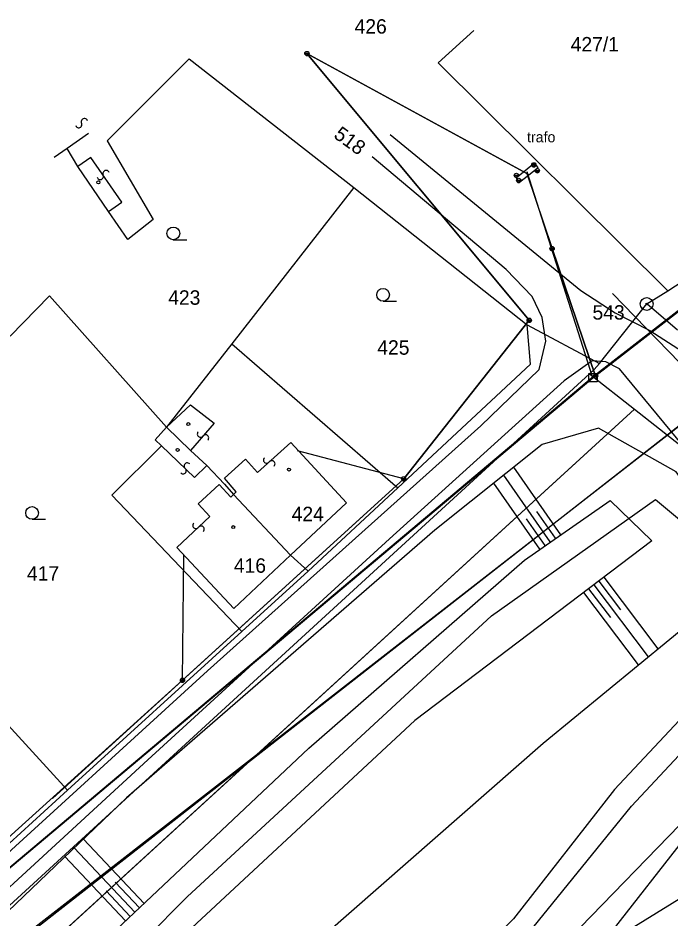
# Model space of a CAD drawing. Extents: x -469926 to -462499, y -1098642 to -1092733.
# Drawn here: x -467771.7 to -467694.8, y -1096936.1 to -1096830 of the extents above; entities that cross this region are included whole.
import ezdxf

# ---------------------------------------------------------------- set-up
doc = ezdxf.new("R2010")
doc.units = 0
for name, color, linetype in [('Vrstva 1', 7, 'Continuous'), ('Vrstva 11', 7, 'Continuous'), ('Vrstva 12', 7, 'Continuous'), ('Vrstva 13', 7, 'Continuous'), ('Vrstva 14', 7, 'Continuous'), ('Vrstva 24', 7, 'Continuous'), ('Vrstva 25', 7, 'Continuous'), ('Vrstva 26', 7, 'Continuous'), ('Vrstva 27', 7, 'Continuous'), ('Vrstva 4', 7, 'Continuous'), ('Vrstva 42', 7, 'Continuous'), ('Vrstva 48', 7, 'Continuous'), ('Vrstva 50', 7, 'Continuous'), ('Vrstva 51', 7, 'Continuous'), ('Vrstva 52', 7, 'Continuous'), ('Vrstva 62', 7, 'Continuous')]:
    doc.layers.add(name, color=color, linetype=linetype)

msp = doc.modelspace()

# ---------------------------------------------------------------- linework, layer by layer
at = {"layer": 'Vrstva 1'}
for p, q in [((-467717.93, -1096831.49), (-467722.12, -1096835.3)), ((-467751.5, -1096834.81), (-467761.18, -1096844.51)), ((-467751.5, -1096834.81), (-467732.09, -1096850.01)), ((-467722.12, -1096835.3), (-467695.05, -1096862.18)), ((-467761.18, -1096844.51), (-467755.76, -1096853.78)), ((-467765.91, -1096845.38), (-467767.43, -1096846.44)), ((-467764.65, -1096847.53), (-467765.91, -1096845.38)), ((-467695.05, -1096862.18), (-467669.8, -1096845.56)), ((-467761.02, -1096852.82), (-467764.65, -1096847.53)), ((-467732.09, -1096850.01), (-467746.47, -1096868.41)), ((-467732.09, -1096850.01), (-467711.65, -1096866.18)), ((-467758.75, -1096856.13), (-467761.02, -1096852.82)), ((-467755.76, -1096853.78), (-467758.75, -1096856.13)), ((-467767.96, -1096862.78), (-467772.6, -1096867.54)), ((-467767.96, -1096862.78), (-467754.16, -1096878.24)), ((-467697.54, -1096863.73), (-467695.05, -1096862.18)), ((-467703.1, -1096870.73), (-467697.54, -1096863.73)), ((-467693.92, -1096866.8), (-467697.54, -1096863.73)), ((-467711.65, -1096866.18), (-467703.1, -1096870.73)), ((-467711.26, -1096870.84), (-467711.65, -1096866.18)), ((-467746.47, -1096868.41), (-467754.16, -1096878.24)), ((-467746.47, -1096868.41), (-467726.9, -1096885.39)), ((-467726.9, -1096885.39), (-467711.26, -1096870.84)), ((-467704.3, -1096871.96), (-467703.74, -1096871.44)), ((-467703.74, -1096871.44), (-467703.1, -1096870.73)), ((-467797.75, -1096957.6), (-467704.3, -1096871.96)), ((-467704.3, -1096871.96), (-467698.99, -1096876.13)), ((-467698.99, -1096876.13), (-467799.69, -1096968.2)), ((-467698.99, -1096876.13), (-467674.43, -1096895.44)), ((-467754.16, -1096878.24), (-467755.51, -1096879.76)), ((-467754.16, -1096878.24), (-467751.33, -1096881)), ((-467755.51, -1096879.76), (-467754.78, -1096880.45)), ((-467754.78, -1096880.45), (-467760.64, -1096886.28)), ((-467751.33, -1096881), (-467749.41, -1096882.79)), ((-467749.41, -1096882.79), (-467747.34, -1096884.98)), ((-467747.34, -1096884.98), (-467746.27, -1096886.2)), ((-467737.48, -1096895.23), (-467726.9, -1096885.39)), ((-467760.64, -1096886.28), (-467745.29, -1096902.33)), ((-467746.27, -1096886.2), (-467739.54, -1096893.34)), ((-467794.4, -1096889.94), (-467765.84, -1096921.04)), ((-467739.54, -1096893.34), (-467737.48, -1096895.23)), ((-467745.29, -1096902.33), (-467737.48, -1096895.23)), ((-467765.84, -1096921.04), (-467745.29, -1096902.33)), ((-467779.6, -1096933.6), (-467765.84, -1096921.04))]:
    msp.add_line(p, q, dxfattribs=at)
at = {"layer": 'Vrstva 11'}
msp.add_lwpolyline([(-467888.22, -1097049.59), (-467816.34, -1096983.49), (-467791.5, -1097010.1), (-467774.92, -1096994.74), (-467799.69, -1096968.2), (-467698.99, -1096876.13), (-467674.43, -1096895.44), (-467672.71, -1096884.64)], dxfattribs=at)
at = {"layer": 'Vrstva 12'}
for p, q in [((-467703.89, -1096872.43), (-467592.84, -1096786.13)), ((-467786, -1096949.88), (-467614.04, -1096816.09)), ((-467703.89, -1096872.43), (-467711.63, -1096848.16)), ((-467842.78, -1096989.12), (-467703.89, -1096872.43))]:
    msp.add_line(p, q, dxfattribs=at)
at = {"layer": 'Vrstva 13'}
for points in [[(-467727.78, -1096843.73), (-467705.29, -1096862.13), (-467701.24, -1096864.76), (-467697.17, -1096866.85), (-467693.86, -1096868.99), (-467692.49, -1096868.91), (-467691.37, -1096868.3), (-467690.25, -1096867.33), (-467688.01, -1096865.65), (-467676.72, -1096878.43), (-467663.03, -1096892.69), (-467654.8, -1096900.8), (-467652.82, -1096900.68), (-467649.88, -1096899.05), (-467645.62, -1096894.97), (-467638.97, -1096887.39), (-467637.19, -1096884.23), (-467637.21, -1096882.45)], [(-467848.67, -1096968.09), (-467840.85, -1096979.59), (-467836.82, -1096982.87), (-467833.64, -1096983.6), (-467830.07, -1096981.75), (-467820.9, -1096973.24), (-467800.1, -1096953.41), (-467777, -1096932.22), (-467749.35, -1096906.97), (-467717.1, -1096878.08), (-467710.22, -1096871.47), (-467709.45, -1096868.12), (-467709.85, -1096865.31), (-467711.03, -1096862.86), (-467714.11, -1096859.65), (-467729.92, -1096846.39)], [(-467678.91, -1096902.98), (-467676.68, -1096900.74), (-467678.98, -1096897.86), (-467693.29, -1096880.42), (-467700.73, -1096871.38), (-467702.35, -1096870.56), (-467703.98, -1096870.45), (-467707.26, -1096872.8), (-467727.88, -1096891.41), (-467756.36, -1096917.49), (-467788.52, -1096947.03), (-467806.6, -1096963.7), (-467824.65, -1096980.62), (-467843.3, -1096999), (-467866.12, -1097022.61), (-467884.33, -1097042.53), (-467892.61, -1097052.34), (-467897.89, -1097060.51), (-467900, -1097063.45)], [(-467706.56, -1096941.13), (-467699.06, -1096937.19), (-467691.85, -1096932.73), (-467682.72, -1096926.01), (-467674.67, -1096918.96), (-467669.57, -1096913.61), (-467668.56, -1096911.51), (-467669.27, -1096909.87), (-467671.99, -1096906.32), (-467674.25, -1096903.79), (-467676.79, -1096905.84)]]:
    msp.add_lwpolyline(points, dxfattribs=at)
at = {"layer": 'Vrstva 14'}
for p, q in [((-467737.35, -1096834.19), (-467737.86, -1096834.19)), ((-467737.86, -1096834.19), (-467737.35, -1096834.19)), ((-467737.8, -1096834.34), (-467737.65, -1096834.19)), ((-467737.64, -1096834.44), (-467737.39, -1096834.19)), ((-467711.68, -1096848.33), (-467737.61, -1096834.19)), ((-467737.61, -1096834.19), (-467711.39, -1096865.64)), ((-467710.6, -1096847.32), (-467711.11, -1096847.32)), ((-467711.11, -1096847.32), (-467710.6, -1096847.32)), ((-467711.05, -1096847.47), (-467710.9, -1096847.32)), ((-467710.89, -1096847.56), (-467710.64, -1096847.32)), ((-467710.2, -1096848.01), (-467710.71, -1096848.01)), ((-467710.71, -1096848.01), (-467710.2, -1096848.01)), ((-467710.65, -1096848.16), (-467710.5, -1096848.01)), ((-467710.49, -1096848.26), (-467710.24, -1096848.01)), ((-467712.66, -1096848.56), (-467713.16, -1096848.56)), ((-467713.16, -1096848.56), (-467712.66, -1096848.56)), ((-467713.11, -1096848.71), (-467712.96, -1096848.56)), ((-467712.94, -1096848.81), (-467712.69, -1096848.56)), ((-467712.38, -1096849.16), (-467712.88, -1096849.16)), ((-467712.88, -1096849.16), (-467712.38, -1096849.16)), ((-467712.83, -1096849.31), (-467712.68, -1096849.16)), ((-467712.66, -1096849.4), (-467712.41, -1096849.16)), ((-467711.68, -1096848.33), (-467708.7, -1096857.19)), ((-467708.44, -1096857.19), (-467708.95, -1096857.19)), ((-467708.95, -1096857.19), (-467708.44, -1096857.19)), ((-467708.89, -1096857.34), (-467708.74, -1096857.19)), ((-467708.73, -1096857.44), (-467708.48, -1096857.19)), ((-467703.56, -1096872.23), (-467708.7, -1096857.19)), ((-467711.39, -1096865.64), (-467726.2, -1096884.34)), ((-467711.14, -1096865.64), (-467711.64, -1096865.64)), ((-467711.64, -1096865.64), (-467711.14, -1096865.64)), ((-467711.59, -1096865.79), (-467711.44, -1096865.64)), ((-467711.42, -1096865.89), (-467711.17, -1096865.64)), ((-467703.31, -1096872.23), (-467703.81, -1096872.23)), ((-467703.81, -1096872.23), (-467703.31, -1096872.23)), ((-467703.76, -1096872.38), (-467703.61, -1096872.23)), ((-467703.59, -1096872.47), (-467703.34, -1096872.23)), ((-467726.2, -1096884.34), (-467738.73, -1096881.05)), ((-467726.2, -1096884.34), (-467752.29, -1096908.09)), ((-467725.95, -1096884.34), (-467726.46, -1096884.34)), ((-467726.46, -1096884.34), (-467725.95, -1096884.34)), ((-467726.4, -1096884.49), (-467726.25, -1096884.34)), ((-467726.24, -1096884.59), (-467725.99, -1096884.34)), ((-467752.29, -1096908.09), (-467752.12, -1096893.3)), ((-467752.29, -1096908.09), (-467778.24, -1096931.53)), ((-467752.04, -1096908.09), (-467752.54, -1096908.09)), ((-467752.54, -1096908.09), (-467752.04, -1096908.09)), ((-467752.49, -1096908.24), (-467752.34, -1096908.09)), ((-467752.32, -1096908.34), (-467752.08, -1096908.09))]:
    msp.add_line(p, q, dxfattribs=at)
for points in [[(-467860.1, -1097000.39), (-467842.55, -1096988.89), (-467703.81, -1096872.23), (-467592.76, -1096786.04), (-467500.12, -1096696)], [(-467838.63, -1097000.12), (-467786.77, -1096950.75), (-467613.45, -1096815.34), (-467500.17, -1096715.8)]]:
    msp.add_lwpolyline(points, dxfattribs=at)
for centre in [(-467737.61, -1096834.19), (-467710.85, -1096847.32), (-467710.45, -1096848.01), (-467712.91, -1096848.56), (-467712.63, -1096849.16), (-467708.7, -1096857.19), (-467711.39, -1096865.64), (-467703.56, -1096872.23), (-467726.2, -1096884.34), (-467752.29, -1096908.09)]:
    msp.add_circle(centre, 0.252, dxfattribs=at)
for centre in [(-467737.61, -1096834.19), (-467710.85, -1096847.32), (-467710.45, -1096848.01), (-467712.91, -1096848.56), (-467712.63, -1096849.16), (-467708.7, -1096857.19), (-467711.39, -1096865.64), (-467703.56, -1096872.23), (-467726.2, -1096884.34), (-467752.29, -1096908.09)]:
    msp.add_arc(centre, 0.252, 180, 0, dxfattribs=at)
at = {"layer": 'Vrstva 24'}
for radius in [0.75, 0.1]:
    msp.add_circle((-467697.54, -1096863.73), radius, dxfattribs=at)
at = {"layer": 'Vrstva 25'}
for p, q in [((-467753.37, -1096856.16), (-467751.77, -1096856.16)), ((-467728.63, -1096863.4), (-467727.03, -1096863.4)), ((-467770.03, -1096889.11), (-467768.43, -1096889.11))]:
    msp.add_line(p, q, dxfattribs=at)
for centre, radius in [((-467762.21, -1096849.38), 0.175), ((-467753.37, -1096855.41), 0.75), ((-467728.63, -1096862.65), 0.75), ((-467751.6, -1096877.89), 0.175), ((-467752.86, -1096880.93), 0.175), ((-467739.73, -1096883.26), 0.175), ((-467770.03, -1096888.36), 0.75), ((-467746.3, -1096890.04), 0.175)]:
    msp.add_circle(centre, radius, dxfattribs=at)
at = {"layer": 'Vrstva 26'}
for p, q in [((-467737.35, -1096834.19), (-467737.86, -1096834.19)), ((-467737.86, -1096834.19), (-467737.35, -1096834.19)), ((-467737.8, -1096834.34), (-467737.65, -1096834.19)), ((-467737.64, -1096834.44), (-467737.39, -1096834.19)), ((-467710.6, -1096847.32), (-467711.11, -1096847.32)), ((-467711.11, -1096847.32), (-467710.6, -1096847.32)), ((-467711.05, -1096847.47), (-467710.9, -1096847.32)), ((-467710.89, -1096847.56), (-467710.64, -1096847.32)), ((-467710.2, -1096848.01), (-467710.71, -1096848.01)), ((-467710.71, -1096848.01), (-467710.2, -1096848.01)), ((-467710.65, -1096848.16), (-467710.5, -1096848.01)), ((-467710.49, -1096848.26), (-467710.24, -1096848.01)), ((-467712.66, -1096848.56), (-467713.16, -1096848.56)), ((-467713.16, -1096848.56), (-467712.66, -1096848.56)), ((-467713.11, -1096848.71), (-467712.96, -1096848.56)), ((-467712.94, -1096848.81), (-467712.69, -1096848.56)), ((-467712.38, -1096849.16), (-467712.88, -1096849.16)), ((-467712.88, -1096849.16), (-467712.38, -1096849.16)), ((-467712.83, -1096849.31), (-467712.68, -1096849.16)), ((-467712.66, -1096849.4), (-467712.41, -1096849.16)), ((-467708.44, -1096857.19), (-467708.95, -1096857.19)), ((-467708.95, -1096857.19), (-467708.44, -1096857.19)), ((-467708.89, -1096857.34), (-467708.74, -1096857.19)), ((-467708.73, -1096857.44), (-467708.48, -1096857.19)), ((-467711.14, -1096865.64), (-467711.64, -1096865.64)), ((-467711.64, -1096865.64), (-467711.14, -1096865.64)), ((-467711.59, -1096865.79), (-467711.44, -1096865.64)), ((-467711.42, -1096865.89), (-467711.17, -1096865.64)), ((-467703.31, -1096872.23), (-467703.81, -1096872.23)), ((-467703.81, -1096872.23), (-467703.31, -1096872.23)), ((-467703.76, -1096872.38), (-467703.61, -1096872.23)), ((-467703.59, -1096872.47), (-467703.34, -1096872.23)), ((-467725.95, -1096884.34), (-467726.46, -1096884.34)), ((-467726.46, -1096884.34), (-467725.95, -1096884.34)), ((-467726.4, -1096884.49), (-467726.25, -1096884.34)), ((-467726.24, -1096884.59), (-467725.99, -1096884.34)), ((-467752.04, -1096908.09), (-467752.54, -1096908.09)), ((-467752.54, -1096908.09), (-467752.04, -1096908.09)), ((-467752.49, -1096908.24), (-467752.34, -1096908.09)), ((-467752.32, -1096908.34), (-467752.08, -1096908.09))]:
    msp.add_line(p, q, dxfattribs=at)
msp.add_lwpolyline([(-467767.63, -1096922.06), (-467726.2, -1096884.34), (-467711.39, -1096865.64), (-467737.61, -1096834.19), (-467711.68, -1096848.33), (-467708.7, -1096857.19), (-467703.56, -1096872.23)], dxfattribs=at)
msp.add_lwpolyline([(-467704.37, -1096871.91), (-467703.37, -1096871.91), (-467703.37, -1096872.91), (-467704.37, -1096872.91)], close=True, dxfattribs=at)
for centre in [(-467737.61, -1096834.19), (-467710.85, -1096847.32), (-467710.45, -1096848.01), (-467712.91, -1096848.56), (-467712.63, -1096849.16), (-467708.7, -1096857.19), (-467711.39, -1096865.64), (-467703.56, -1096872.23), (-467726.2, -1096884.34), (-467752.29, -1096908.09)]:
    msp.add_circle(centre, 0.252, dxfattribs=at)
for centre in [(-467737.61, -1096834.19), (-467710.85, -1096847.32), (-467710.45, -1096848.01), (-467712.91, -1096848.56), (-467712.63, -1096849.16), (-467708.7, -1096857.19), (-467711.39, -1096865.64), (-467703.56, -1096872.23), (-467726.2, -1096884.34), (-467752.29, -1096908.09)]:
    msp.add_arc(centre, 0.252, 180, 0, dxfattribs=at)
at = {"layer": 'Vrstva 4'}
for p, q in [((-467763.36, -1096843.62), (-467765.91, -1096845.38)), ((-467763.08, -1096846.44), (-467764.65, -1096847.53)), ((-467759.43, -1096851.71), (-467763.08, -1096846.44)), ((-467710.79, -1096847.12), (-467712.92, -1096848.89)), ((-467710.35, -1096847.64), (-467710.79, -1096847.12)), ((-467712.53, -1096849.36), (-467710.35, -1096847.64)), ((-467712.92, -1096848.89), (-467712.53, -1096849.36)), ((-467761.02, -1096852.82), (-467759.43, -1096851.71)), ((-467754.16, -1096878.24), (-467751.35, -1096875.63)), ((-467751.35, -1096875.63), (-467748.57, -1096877.78)), ((-467748.57, -1096877.78), (-467751.33, -1096881)), ((-467743.45, -1096883.6), (-467739.5, -1096880.08)), ((-467739.5, -1096880.08), (-467732.95, -1096887.17)), ((-467754.78, -1096880.45), (-467750.86, -1096884.18)), ((-467747.34, -1096884.27), (-467744.84, -1096882.04)), ((-467744.84, -1096882.04), (-467743.45, -1096883.6)), ((-467750.86, -1096884.18), (-467749.41, -1096882.79)), ((-467745.94, -1096885.89), (-467747.34, -1096884.27)), ((-467750.45, -1096887.3), (-467747.98, -1096885.03)), ((-467747.98, -1096885.03), (-467746.6, -1096886.51)), ((-467746.6, -1096886.51), (-467746.27, -1096886.2)), ((-467746.27, -1096886.2), (-467745.94, -1096885.89)), ((-467749.05, -1096888.8), (-467750.45, -1096887.3)), ((-467732.95, -1096887.17), (-467739.54, -1096893.34)), ((-467752.95, -1096892.45), (-467749.05, -1096888.8)), ((-467746.24, -1096899.62), (-467752.95, -1096892.45)), ((-467739.54, -1096893.34), (-467746.24, -1096899.62))]:
    msp.add_line(p, q, dxfattribs=at)
at = {"layer": 'Vrstva 42'}
for p, q in [((-467701.56, -1096862.5), (-467678.14, -1096886.7)), ((-467664.57, -1096890.28), (-467732.82, -1096977.49))]:
    msp.add_line(p, q, dxfattribs=at)
at = {"layer": 'Vrstva 48'}
for points in [[(-467707.68, -1096890.94), (-467713.21, -1096882.97)], [(-467708.91, -1096891.79), (-467714.38, -1096883.91)], [(-467710.14, -1096892.65), (-467715.56, -1096884.85)], [(-467708.29, -1096891.36), (-467710.5, -1096888.2)], [(-467709.53, -1096892.22), (-467711.71, -1096889.08)], [(-467702.59, -1096895.96), (-467696.21, -1096904.38)], [(-467703.79, -1096896.86), (-467697.37, -1096905.33)], [(-467703.19, -1096896.41), (-467700.63, -1096899.79)], [(-467704.98, -1096897.77), (-467698.53, -1096906.28)], [(-467704.39, -1096897.32), (-467701.81, -1096900.71)], [(-467757.91, -1096935.45), (-467765.06, -1096927.85)], [(-467756.82, -1096934.42), (-467763.98, -1096926.82)], [(-467759, -1096936.48), (-467766.15, -1096928.89)], [(-467757.36, -1096934.94), (-467760.23, -1096931.9)], [(-467758.45, -1096935.97), (-467761.31, -1096932.93)]]:
    msp.add_lwpolyline(points, dxfattribs=at)
at = {"layer": 'Vrstva 50'}
for p, q in [((-467715.86, -1096900.5), (-467696.51, -1096886.77)), ((-467696.51, -1096886.77), (-467693.68, -1096889.14)), ((-467751.73, -1096933.63), (-467715.86, -1096900.5)), ((-467782.41, -1096964.4), (-467751.73, -1096933.63))]:
    msp.add_line(p, q, dxfattribs=at)
at = {"layer": 'Vrstva 51'}
for centre, radius, start, end in [((-467763.85, -1096842.24), 0.377, 18.9243, 206.5875), ((-467764.53, -1096842.57), 0.376, 199.6004, 25.9115), ((-467761.3, -1096848.35), 0.377, 18.9243, 206.5875), ((-467761.98, -1096848.69), 0.376, 199.6004, 25.9115), ((-467750.17, -1096879.07), 0.376, 136.5604, 322.8715), ((-467749.57, -1096879.52), 0.377, 315.8843, 143.5475), ((-467742.36, -1096882.13), 0.376, 136.5604, 322.8715), ((-467741.75, -1096882.58), 0.377, 315.8843, 143.5475), ((-467752.22, -1096883.4), 0.376, 221.4004, 47.7115), ((-467751.72, -1096882.84), 0.377, 40.7243, 228.3875), ((-467750.7, -1096889.84), 0.376, 136.5604, 322.8715), ((-467750.1, -1096890.29), 0.377, 315.8843, 143.5475)]:
    msp.add_arc(centre, radius, start, end, dxfattribs=at)
at = {"layer": 'Vrstva 52'}
msp.add_line((-467741.73, -1096974.69), (-467660.24, -1096890.74), dxfattribs=at)
at = {"layer": 'Vrstva 62'}
for points in [[(-467800.34, -1097003.64), (-467777.43, -1096977.88), (-467748.29, -1096949.28), (-467709.75, -1096915.5), (-467687.36, -1096897.11), (-467687.04, -1096893.5), (-467694.06, -1096883.54), (-467703.23, -1096878.37), (-467709.88, -1096880.31), (-467722.53, -1096890.42), (-467758.89, -1096921.95), (-467796.22, -1096957.64), (-467822.71, -1096988.5), (-467844.4, -1097016.47)], [(-467819.92, -1097003.46), (-467793.02, -1096971.37), (-467768.3, -1096945.24), (-467737.38, -1096916.12), (-467711.97, -1096893.92), (-467701.85, -1096886.89), (-467696.92, -1096891.66), (-467724.89, -1096912.86), (-467756.76, -1096942.47), (-467787.51, -1096974.16), (-467817.51, -1097009.77)]]:
    msp.add_lwpolyline(points, dxfattribs=at)
msp.add_lwpolyline([(-467745.51, -1096960.84), (-467744.04, -1096963.93), (-467740.82, -1096966.09), (-467738.67, -1096965.55), (-467736.39, -1096963.47), (-467725.98, -1096951.67), (-467711.49, -1096937.94), (-467699.32, -1096922.93), (-467687.62, -1096910.4), (-467681.3, -1096899.13), (-467688.99, -1096907.82), (-467701.35, -1096920.98), (-467713.26, -1096936.25), (-467727.28, -1096950.02), (-467738.92, -1096962.51), (-467740.6, -1096963.4), (-467742.43, -1096962.85)], close=True, dxfattribs=at)

# ---------------------------------------------------------------- texts
at = {"layer": 'Vrstva 27'}
msp.add_text('trafo', height=1.25, dxfattribs=at).set_placement((-467711.65, -1096844.67))
at = {"layer": 'Vrstva 50'}
for s, p in [('426', (-467731.99, -1096831.85)), ('427/1', (-467706.5, -1096833.95)), ('423', (-467753.97, -1096863.82)), ('543', (-467703.93, -1096865.57)), ('425', (-467729.31, -1096869.71)), ('424', (-467739.41, -1096889.34)), ('416', (-467746.23, -1096895.42)), ('417', (-467770.63, -1096896.35))]:
    msp.add_text(s, height=1.7, dxfattribs=at).set_placement(p)
msp.add_text('518', height=1.7, rotation=324.009, dxfattribs=at).set_placement((-467734.57, -1096844.04))

doc.saveas('drawing.dxf')
